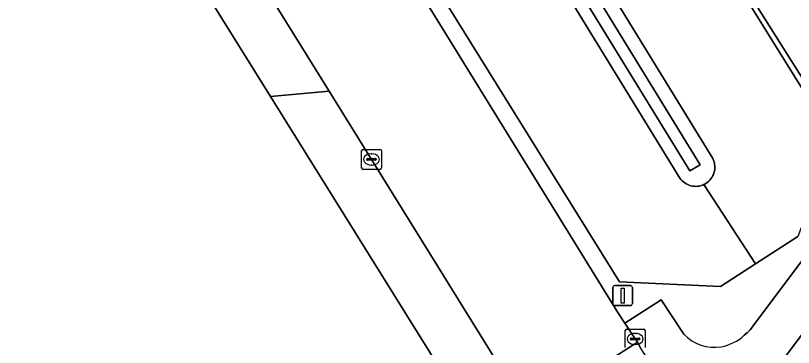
# Model space of a CAD drawing. Extents: x 158835 to 160077, y 386387 to 387778.
# Drawn here: x 159184.56 to 159223.78, y 386771.5 to 386788.2 of the extents above; entities that cross this region are included whole.
import ezdxf

# ---------------------------------------------------------------- set-up
doc = ezdxf.new("R2010")
doc.units = 0
for name, color, linetype in [('IMGEO_Berm_groen', 7, 'Continuous'), ('IMGEO_Fietspad_gesloten', 7, 'Continuous'), ('IMGEO_Groenvoorziening', 7, 'Continuous'), ('IMGEO_Hek', 7, 'Continuous'), ('IMGEO_Kolk', 7, 'Continuous'), ('IMGEO_Lichtmast', 7, 'Continuous'), ('IMGEO_Parkeervlak_open', 7, 'Continuous'), ('IMGEO_Rijbaan_lokaal_gesloten', 7, 'Continuous'), ('IMGEO_Rijbaan_lokaal_open', 7, 'Continuous'), ('IMGEO_Voetpad_open', 7, 'Continuous')]:
    doc.layers.add(name, color=color, linetype=linetype)

msp = doc.modelspace()

# ---------------------------------------------------------------- linework, layer by layer
at = {"layer": 'IMGEO_Berm_groen'}
for points in [[(159223.994, 386777.09), (159221.856, 386775.703), (159220.103, 386774.566), (159215.005, 386774.81), (159181.964, 386827.844)], [(159188.119, 386816.595), (159189.98, 386813.56), (159190.237, 386813.13), (159196.853, 386802.486), (159203.911, 386791.078), (159214.927, 386773.26), (159215.274, 386772.727), (159217.107, 386773.904), (159218.245, 386772.172)], [(159221.296, 386772.112), (159221.447, 386772.24), (159221.587, 386772.382), (159221.714, 386772.535), (159221.735, 386772.564), (159226.538, 386778.969)]]:
    msp.add_lwpolyline(points, dxfattribs=at)
for centre, radius, start, end in [((159219.788, 386773.632), 2.124, 223.4159, 279.5329), ((159219.743, 386773.784), 2.281, 280.0089, 312.883)]:
    msp.add_arc(centre, radius, start, end, dxfattribs=at)
at = {"layer": 'IMGEO_Fietspad_gesloten'}
msp.add_lwpolyline([(159229.086, 386778.683), (159223.221, 386770.847), (159223.029, 386770.621), (159222.759, 386770.349), (159222.465, 386770.103), (159222.15, 386769.883), (159221.817, 386769.693), (159221.468, 386769.533), (159221.107, 386769.405), (159220.735, 386769.309), (159220.356, 386769.248), (159219.974, 386769.22), (159219.59, 386769.227), (159219.209, 386769.268), (159218.832, 386769.342), (159218.464, 386769.45), (159218.107, 386769.591), (159217.764, 386769.763), (159217.438, 386769.965), (159217.131, 386770.195), (159216.846, 386770.452), (159216.585, 386770.733), (159216.35, 386771.036), (159220.992, 386763.512)], dxfattribs=at)
at = {"layer": 'IMGEO_Groenvoorziening'}
msp.add_lwpolyline([(159225.425, 386782.595), (159225.683, 386782.752), (159215.834, 386798.34), (159215.479, 386798.902), (159190.588, 386838.84), (159190.389, 386838.814), (159193.034, 386834.571)], close=True, dxfattribs=at)
for points in [[(159225.425, 386782.595), (159193.034, 386834.571)], [(159181.964, 386827.844), (159215.005, 386774.81), (159220.103, 386774.566), (159221.856, 386775.703), (159219.263, 386779.701), (159219.201, 386779.673), (159219.119, 386779.645), (159219.035, 386779.625), (159218.95, 386779.612), (159218.863, 386779.607), (159218.777, 386779.609), (159218.692, 386779.62), (159218.607, 386779.638), (159218.525, 386779.663), (159218.445, 386779.696), (159218.368, 386779.735), (159218.295, 386779.782), (159218.227, 386779.835), (159218.164, 386779.893), (159218.106, 386779.957), (159218.054, 386780.026), (159186.575, 386831.217)], [(159186.575, 386831.217), (159218.054, 386780.026), (159218.106, 386779.957), (159218.164, 386779.893), (159218.227, 386779.835), (159218.295, 386779.782), (159218.368, 386779.735), (159218.445, 386779.696), (159218.525, 386779.663), (159218.607, 386779.638), (159218.692, 386779.62), (159218.777, 386779.609), (159218.863, 386779.607), (159218.95, 386779.612), (159219.035, 386779.625), (159219.119, 386779.645), (159219.201, 386779.673), (159219.263, 386779.701), (159219.279, 386779.708), (159219.355, 386779.749), (159219.426, 386779.798), (159219.493, 386779.852), (159219.555, 386779.913), (159219.611, 386779.978), (159219.661, 386780.049), (159219.704, 386780.123), (159219.741, 386780.201), (159219.77, 386780.282), (159219.793, 386780.366), (159219.807, 386780.451), (159219.814, 386780.537), (159219.813, 386780.623), (159219.805, 386780.709), (159219.789, 386780.794), (159219.765, 386780.877), (159219.734, 386780.957), (159219.711, 386781.007), (159188.704, 386831.434)], [(159188.092, 386831.097), (159219.079, 386780.692), (159218.557, 386780.384), (159187.115, 386831.471)], [(159187.115, 386831.471), (159218.557, 386780.384), (159219.079, 386780.692), (159188.092, 386831.097)], [(159188.704, 386831.434), (159219.711, 386781.007), (159219.734, 386780.957), (159219.765, 386780.877), (159219.789, 386780.794), (159219.805, 386780.709), (159219.813, 386780.623), (159219.814, 386780.537), (159219.807, 386780.451), (159219.793, 386780.366), (159219.77, 386780.282), (159219.741, 386780.201), (159219.704, 386780.123), (159219.661, 386780.049), (159219.611, 386779.978), (159219.555, 386779.913), (159219.493, 386779.852), (159219.426, 386779.798), (159219.355, 386779.749), (159219.279, 386779.708), (159219.263, 386779.701), (159221.856, 386775.703), (159223.994, 386777.09)]]:
    msp.add_lwpolyline(points, dxfattribs=at)
at = {"layer": 'IMGEO_Hek'}
for points in [[(159193.034, 386834.571), (159225.425, 386782.595)], [(159181.964, 386827.844), (159215.005, 386774.81), (159220.103, 386774.566), (159221.856, 386775.703)], [(159197.421, 386784.127), (159189.265, 386797.201)], [(159207.941, 386767.261), (159197.421, 386784.127)], [(159225.425, 386782.595), (159224.999, 386779.713), (159223.994, 386777.09), (159221.856, 386775.703)]]:
    msp.add_lwpolyline(points, dxfattribs=at)
at = {"layer": 'IMGEO_Kolk'}
for p, q in [((159202.006, 386780.536), (159202.006, 386781.388)), ((159202.081, 386781.462), (159202.933, 386781.462)), ((159203.007, 386781.388), (159203.007, 386780.536)), ((159202.265, 386780.956), (159202.265, 386780.968)), ((159202.308, 386781.005), (159202.706, 386781.005)), ((159202.494, 386781.242), (159202.519, 386781.242)), ((159202.749, 386780.968), (159202.749, 386780.956)), ((159202.703, 386780.919), (159202.305, 386780.919)), ((159202.517, 386780.682), (159202.492, 386780.682)), ((159202.933, 386780.462), (159202.081, 386780.462)), ((159215.296, 386771.501), (159215.296, 386772.353)), ((159215.371, 386772.427), (159216.223, 386772.427)), ((159216.297, 386772.353), (159216.297, 386771.501)), ((159215.598, 386771.97), (159215.996, 386771.97)), ((159215.784, 386772.207), (159215.809, 386772.207)), ((159215.555, 386771.921), (159215.555, 386771.933)), ((159215.993, 386771.884), (159215.595, 386771.884)), ((159215.807, 386771.647), (159215.782, 386771.647)), ((159216.039, 386771.933), (159216.039, 386771.921))]:
    msp.add_line(p, q, dxfattribs=at)
for points in [[(159202.006, 386780.536), (159202.006, 386781.388)], [(159202.081, 386781.462), (159202.933, 386781.462)], [(159203.007, 386781.388), (159203.007, 386780.536)], [(159202.933, 386780.462), (159202.081, 386780.462)], [(159215.296, 386771.501), (159215.296, 386772.353)], [(159215.371, 386772.427), (159216.223, 386772.427)], [(159216.297, 386772.353), (159216.297, 386771.501)]]:
    msp.add_lwpolyline(points, dxfattribs=at)
for centre, radius, start, end in [((159202.083, 386781.386), 0.0765, 91.552, 178.448), ((159202.083, 386781.386), 0.0765, 91.552, 178.448), ((159202.931, 386781.386), 0.0765, 1.552, 88.448), ((159202.931, 386781.386), 0.0765, 1.552, 88.448), ((159202.305, 386780.965), 0.0403, 85.8775, 175.7526), ((159202.71, 386780.967), 0.0386, 1.7309, 96.639), ((159202.302, 386780.955), 0.0366, 178.938, 274.7102), ((159202.706, 386780.962), 0.043, 264.8664, 352.4533), ((159202.083, 386780.538), 0.0765, 181.552, 268.448), ((159202.083, 386780.538), 0.0765, 181.552, 268.448), ((159202.931, 386780.538), 0.0765, 271.552, 358.448), ((159202.931, 386780.538), 0.0765, 271.552, 358.448), ((159215.373, 386772.351), 0.0765, 91.552, 178.448), ((159215.373, 386772.351), 0.0765, 91.552, 178.448), ((159216.221, 386772.351), 0.0765, 1.552, 88.448), ((159216.221, 386772.351), 0.0765, 1.552, 88.448), ((159215.595, 386771.93), 0.0403, 85.8775, 175.7526), ((159216, 386771.932), 0.0386, 1.7309, 96.639), ((159215.592, 386771.92), 0.0366, 178.938, 274.7102), ((159215.996, 386771.927), 0.043, 264.8664, 352.4533)]:
    msp.add_arc(centre, radius, start, end, dxfattribs=at)
for centre, major_axis, ratio, start_param, end_param in [((159202.493, 386780.962), (-0.387, 0.002), 0.722429, 4.712389, 7.853982), ((159202.518, 386780.962), (-0.39, 0.002), 0.717154, 1.570796, 4.712389), ((159215.783, 386771.927), (-0.387, 0.002), 0.722429, 4.712389, 7.853982), ((159215.808, 386771.927), (-0.39, 0.002), 0.717154, 1.570796, 4.712389)]:
    msp.add_ellipse(centre, major_axis=major_axis, ratio=ratio, start_param=start_param, end_param=end_param, dxfattribs=at)
at = {"layer": 'IMGEO_Lichtmast'}
for p, q in [((159214.668, 386773.71), (159214.668, 386774.51)), ((159214.668, 386774.51), (159214.668, 386773.71)), ((159214.768, 386774.61), (159215.558, 386774.61)), ((159215.558, 386774.61), (159214.768, 386774.61)), ((159215.658, 386774.51), (159215.658, 386773.71)), ((159215.658, 386773.71), (159215.658, 386774.51)), ((159215.558, 386773.61), (159214.768, 386773.61)), ((159214.768, 386773.61), (159215.558, 386773.61))]:
    msp.add_line(p, q, dxfattribs=at)
msp.add_lwpolyline([(159215.088, 386774.485), (159215.238, 386774.485), (159215.238, 386773.735), (159215.088, 386773.735), (159215.088, 386774.485)], dxfattribs=at)
for centre, start, end in [((159214.768, 386774.51), 90, 180), ((159214.768, 386774.51), 90, 180), ((159215.558, 386774.51), 0, 90), ((159215.558, 386774.51), 360, 90), ((159214.768, 386773.71), 180, 270), ((159214.768, 386773.71), 180, 270), ((159215.558, 386773.71), 270, 0), ((159215.558, 386773.71), 270, 0)]:
    msp.add_arc(centre, 0.1, start, end, dxfattribs=at)
at = {"layer": 'IMGEO_Parkeervlak_open'}
for points in [[(159197.421, 386784.127), (159189.265, 386797.201), (159182.052, 386808.764), (159177.277, 386805.78)], [(159204.761, 386761.36), (159209.388, 386764.893), (159209.317, 386765.056), (159207.941, 386767.261), (159197.421, 386784.127)]]:
    msp.add_lwpolyline(points, dxfattribs=at)
at = {"layer": 'IMGEO_Rijbaan_lokaal_gesloten'}
msp.add_lwpolyline([(159222.606, 386760.908), (159221.018, 386763.467), (159220.992, 386763.512), (159216.35, 386771.036), (159216.223, 386771.242), (159216.071, 386771.488), (159215.915, 386771.769), (159210.42, 386768.242), (159210.827, 386767.617)], dxfattribs=at)
at = {"layer": 'IMGEO_Rijbaan_lokaal_open'}
msp.add_lwpolyline([(159184.396, 386809.768), (159185.669, 386808.14), (159186.192, 386807.255), (159191.052, 386799.421), (159194.344, 386794.115), (159194.994, 386793.062), (159200.369, 386784.406), (159210.158, 386768.643), (159210.42, 386768.242), (159215.915, 386771.769), (159215.795, 386771.927), (159215.274, 386772.727), (159214.927, 386773.26), (159203.911, 386791.078), (159196.853, 386802.486), (159190.237, 386813.13), (159189.98, 386813.56), (159188.119, 386816.595)], dxfattribs=at)
at = {"layer": 'IMGEO_Voetpad_open'}
for points in [[(159153.24, 386898.677), (159187.007, 386844.595), (159190.588, 386838.84), (159215.479, 386798.902), (159215.834, 386798.34), (159225.683, 386782.752)], [(159226.538, 386778.969), (159221.735, 386772.564), (159221.714, 386772.535), (159221.587, 386772.382), (159221.447, 386772.24), (159221.296, 386772.112)], [(159223.221, 386770.847), (159229.086, 386778.683)], [(159218.245, 386772.172), (159217.107, 386773.904), (159215.274, 386772.727), (159215.795, 386771.927), (159215.915, 386771.769), (159216.071, 386771.488)]]:
    msp.add_lwpolyline(points, dxfattribs=at)
for points in [[(159197.421, 386784.127), (159200.369, 386784.406), (159194.994, 386793.062), (159194.344, 386794.115), (159191.052, 386799.421), (159189.265, 386797.201)], [(159207.941, 386767.261), (159210.158, 386768.643), (159200.369, 386784.406), (159197.421, 386784.127)]]:
    msp.add_lwpolyline(points, close=True, dxfattribs=at)
for centre, radius, start, end in [((159219.788, 386773.632), 2.124, 223.4159, 279.5329), ((159219.743, 386773.784), 2.281, 280.0089, 312.883)]:
    msp.add_arc(centre, radius, start, end, dxfattribs=at)

doc.saveas('drawing.dxf')
